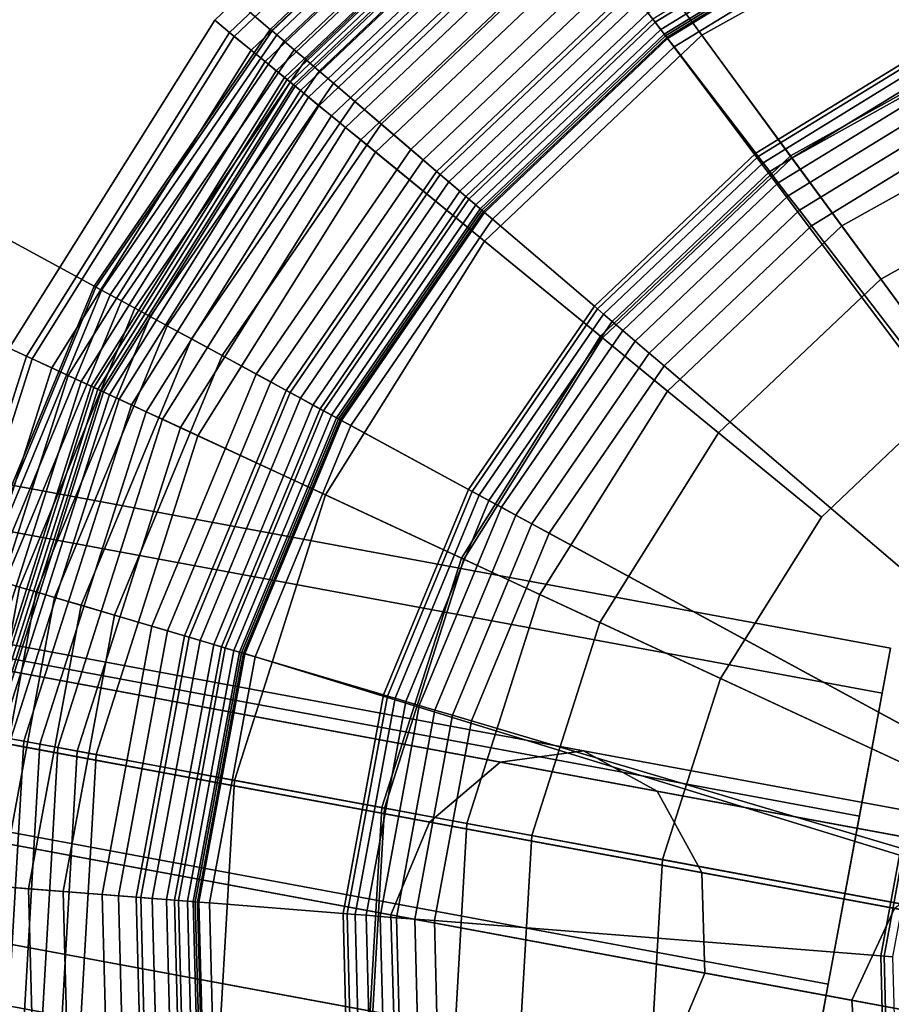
# Model space of a CAD drawing. Extents: x -43.1 to 43.1, y -41.3 to 41.3.
# Tile 514 of 656: x 40.567 to 41.256, y -7.644 to -6.865. Entities that reach past the tile are written whole.
import ezdxf

# ---------------------------------------------------------------- set-up
doc = ezdxf.new("R2010")
doc.units = 0
for name, color, linetype in [('CABLE.1', 18, 'CONTINUOUS'), ('LAMP', 7, 'CONTINUOUS'), ('LAMP_SUPPORT', 18, 'CONTINUOUS'), ('METAL_BASE', 254, 'CONTINUOUS')]:
    doc.layers.add(name, color=color, linetype=linetype)

msp = doc.modelspace()

# ---------------------------------------------------------------- linework, layer by layer
at = {"layer": 'CABLE.1'}
for points in [[(40.3806, -7.3473, 24.001), (40.4348, -7.3362, 23.9422), (41.0129, -7.4433, 24.5657), (40.947, -7.4523, 24.6119)], [(40.4348, -7.3362, 23.9422), (40.4814, -7.366, 23.8834), (41.0712, -7.4753, 24.5195), (41.0129, -7.4433, 24.5657)], [(40.3333, -7.3964, 24.044), (40.3806, -7.3473, 24.001), (40.947, -7.4523, 24.6119), (40.8912, -7.4998, 24.6457)], [(40.4814, -7.366, 23.8834), (40.508, -7.4287, 23.8404), (41.1063, -7.5396, 24.4857), (41.0712, -7.4753, 24.5195)], [(40.3056, -7.4702, 24.0598), (40.3333, -7.3964, 24.044), (40.8912, -7.4998, 24.6457), (40.8604, -7.573, 24.6581)], [(40.508, -7.4287, 23.8404), (40.5074, -7.5076, 23.8246), (41.1088, -7.6191, 24.4733), (41.1063, -7.5396, 24.4857)], [(40.947, -7.4523, 24.6119), (41.0129, -7.4433, 24.5657), (41.399, -7.5149, 25.2723), (41.3224, -7.5219, 25.2989)], [(41.0129, -7.4433, 24.5657), (41.0712, -7.4753, 24.5195), (41.468, -7.5489, 25.2456), (41.399, -7.5149, 25.2723)], [(40.8912, -7.4998, 24.6457), (40.947, -7.4523, 24.6119), (41.3224, -7.5219, 25.2989), (41.2588, -7.5679, 25.3184)], [(40.305, -7.5491, 24.044), (40.3056, -7.4702, 24.0598), (40.8604, -7.573, 24.6581), (40.8629, -7.6525, 24.6457)], [(41.0712, -7.4753, 24.5195), (41.1063, -7.5396, 24.4857), (41.511, -7.6146, 25.2261), (41.468, -7.5489, 25.2456)], [(40.8604, -7.573, 24.6581), (40.8912, -7.4998, 24.6457), (41.2588, -7.5679, 25.3184), (41.2251, -7.6406, 25.3255)], [(40.5074, -7.5076, 23.8246), (40.4797, -7.5814, 23.8404), (41.078, -7.6923, 24.4857), (41.1088, -7.6191, 24.4733)], [(41.1063, -7.5396, 24.4857), (41.1088, -7.6191, 24.4733), (41.5163, -7.6946, 25.219), (41.511, -7.6146, 25.2261)], [(40.3316, -7.6118, 24.001), (40.305, -7.5491, 24.044), (40.8629, -7.6525, 24.6457), (40.898, -7.7168, 24.6119)], [(40.8629, -7.6525, 24.6457), (40.8604, -7.573, 24.6581), (41.2251, -7.6406, 25.3255), (41.2305, -7.7206, 25.3184)], [(41.2251, -7.6406, 25.3255), (41.2588, -7.5679, 25.3184), (41.3936, -7.5929, 26.0559), (41.359, -7.6654, 26.0581)], [(40.4797, -7.5814, 23.8404), (40.4324, -7.6305, 23.8834), (41.0222, -7.7398, 24.5195), (41.078, -7.6923, 24.4857)], [(40.3782, -7.6416, 23.9422), (40.3316, -7.6118, 24.001), (40.898, -7.7168, 24.6119), (40.9563, -7.7487, 24.5657)], [(41.1088, -7.6191, 24.4733), (41.078, -7.6923, 24.4857), (41.4827, -7.7673, 25.2261), (41.5163, -7.6946, 25.219)], [(40.4324, -7.6305, 23.8834), (40.3782, -7.6416, 23.9422), (40.9563, -7.7487, 24.5657), (41.0222, -7.7398, 24.5195)], [(41.2305, -7.7206, 25.3184), (41.2251, -7.6406, 25.3255), (41.359, -7.6654, 26.0581), (41.3653, -7.7456, 26.0559)]]:
    msp.add_3dface(points, dxfattribs=at)
at = {"layer": 'LAMP'}
for points in [[(41.1765, -6.9731, 32.4555), (41.3574, -6.8724, 32.4555), (41.2661, -6.6452, 32.4478), (41.0315, -6.7757, 32.4478)], [(40.7212, -6.8659, 34.4527), (40.9431, -6.6554, 34.4527), (40.9521, -6.6677, 34.5706), (40.733, -6.8756, 34.5706)], [(40.7367, -6.8786, 34.1969), (40.9549, -6.6715, 34.1969), (40.9431, -6.6554, 34.4527), (40.7212, -6.8659, 34.4527)], [(41.0405, -6.788, 34.8124), (41.2717, -6.6593, 34.8124), (41.3132, -6.7625, 34.9196), (41.1064, -6.8776, 34.9196)], [(40.733, -6.8756, 34.5706), (40.9521, -6.6677, 34.5706), (40.9868, -6.7149, 34.6933), (40.7784, -6.9127, 34.6933)], [(40.75, -6.8895, 33.9125), (40.9651, -6.6853, 33.9125), (40.9549, -6.6715, 34.1969), (40.7367, -6.8786, 34.1969)], [(40.761, -6.8985, 33.6123), (40.9735, -6.6968, 33.6123), (40.9651, -6.6853, 33.9125), (40.75, -6.8895, 33.9125)], [(40.7699, -6.9057, 33.3092), (40.9803, -6.706, 33.3092), (40.9735, -6.6968, 33.6123), (40.761, -6.8985, 33.6123)], [(40.7765, -6.9112, 33.0163), (40.9854, -6.713, 33.0163), (40.9803, -6.706, 33.3092), (40.7699, -6.9057, 33.3092)], [(40.781, -6.9149, 32.7463), (40.9888, -6.7176, 32.7463), (40.9854, -6.713, 33.0163), (40.7765, -6.9112, 33.0163)], [(40.7784, -6.9127, 34.6933), (40.9868, -6.7149, 34.6933), (41.0405, -6.788, 34.8124), (40.8485, -6.9701, 34.8124)], [(40.7834, -6.9168, 32.5123), (40.9906, -6.7201, 32.5123), (40.9888, -6.7176, 32.7463), (40.781, -6.9149, 32.7463)], [(40.7849, -6.918, 32.4972), (40.9918, -6.7217, 32.4972), (40.9906, -6.7201, 32.5123), (40.7834, -6.9168, 32.5123)], [(40.789, -6.9214, 32.4834), (40.9949, -6.726, 32.4834), (40.9918, -6.7217, 32.4972), (40.7849, -6.918, 32.4972)], [(40.7953, -6.9266, 32.4712), (40.9998, -6.7326, 32.4712), (40.9949, -6.726, 32.4834), (40.789, -6.9214, 32.4834)], [(40.8036, -6.9334, 32.4612), (41.0061, -6.7412, 32.4612), (40.9998, -6.7326, 32.4712), (40.7953, -6.9266, 32.4712)], [(40.8135, -6.9415, 32.4537), (41.0137, -6.7515, 32.4537), (41.0061, -6.7412, 32.4612), (40.8036, -6.9334, 32.4612)], [(40.8247, -6.9506, 32.4491), (41.0222, -6.7631, 32.4491), (41.0137, -6.7515, 32.4537), (40.8135, -6.9415, 32.4537)], [(40.8368, -6.9605, 32.4478), (41.0315, -6.7757, 32.4478), (41.0222, -6.7631, 32.4491), (40.8247, -6.9506, 32.4491)], [(41.1064, -6.8776, 34.9196), (41.3132, -6.7625, 34.9196), (41.3582, -6.8744, 35.0066), (41.1777, -6.9748, 35.0066)], [(41.0263, -7.1156, 32.4555), (41.1765, -6.9731, 32.4555), (41.0315, -6.7757, 32.4478), (40.8368, -6.9605, 32.4478)], [(40.8485, -6.9701, 34.8124), (41.0405, -6.788, 34.8124), (41.1064, -6.8776, 34.9196), (40.9346, -7.0406, 34.9196)], [(40.5587, -7.125, 34.4527), (40.7212, -6.8659, 34.4527), (40.733, -6.8756, 34.5706), (40.5725, -7.1314, 34.5706)], [(40.5769, -7.1335, 34.1969), (40.7367, -6.8786, 34.1969), (40.7212, -6.8659, 34.4527), (40.5587, -7.125, 34.4527)], [(41.2171, -7.0283, 31.956), (41.383, -6.936, 31.956), (41.3574, -6.8724, 32.4555), (41.1765, -6.9731, 32.4555)], [(40.5725, -7.1314, 34.5706), (40.733, -6.8756, 34.5706), (40.7784, -6.9127, 34.6933), (40.6257, -7.1561, 34.6933)], [(40.5924, -7.1407, 33.9125), (40.75, -6.8895, 33.9125), (40.7367, -6.8786, 34.1969), (40.5769, -7.1335, 34.1969)], [(40.9346, -7.0406, 34.9196), (41.1064, -6.8776, 34.9196), (41.1777, -6.9748, 35.0066), (41.028, -7.117, 35.0066)], [(41.1777, -6.9748, 35.0066), (41.3582, -6.8744, 35.0066), (41.4024, -6.9844, 35.0649), (41.2479, -7.0704, 35.0649)], [(41.383, -6.936, 31.956), (41.2171, -7.0283, 31.956), (41.6655, -7.6388, 31.956), (41.5666, -6.8878, 31.956)], [(40.6053, -7.1467, 33.6123), (40.761, -6.8985, 33.6123), (40.75, -6.8895, 33.9125), (40.5924, -7.1407, 33.9125)], [(40.6157, -7.1515, 33.3092), (40.7699, -6.9057, 33.3092), (40.761, -6.8985, 33.6123), (40.6053, -7.1467, 33.6123)], [(40.6235, -7.1551, 33.0163), (40.7765, -6.9112, 33.0163), (40.7699, -6.9057, 33.3092), (40.6157, -7.1515, 33.3092)], [(40.6288, -7.1576, 32.7463), (40.781, -6.9149, 32.7463), (40.7765, -6.9112, 33.0163), (40.6235, -7.1551, 33.0163)], [(40.6257, -7.1561, 34.6933), (40.7784, -6.9127, 34.6933), (40.8485, -6.9701, 34.8124), (40.7079, -7.1943, 34.8124)], [(40.6315, -7.1588, 32.5123), (40.7834, -6.9168, 32.5123), (40.781, -6.9149, 32.7463), (40.6288, -7.1576, 32.7463)], [(40.6333, -7.1597, 32.4972), (40.7849, -6.918, 32.4972), (40.7834, -6.9168, 32.5123), (40.6315, -7.1588, 32.5123)], [(40.6381, -7.1619, 32.4834), (40.789, -6.9214, 32.4834), (40.7849, -6.918, 32.4972), (40.6333, -7.1597, 32.4972)], [(40.6456, -7.1654, 32.4712), (40.7953, -6.9266, 32.4712), (40.789, -6.9214, 32.4834), (40.6381, -7.1619, 32.4834)], [(40.6553, -7.1699, 32.4612), (40.8036, -6.9334, 32.4612), (40.7953, -6.9266, 32.4712), (40.6456, -7.1654, 32.4712)], [(40.6669, -7.1753, 32.4537), (40.8135, -6.9415, 32.4537), (40.8036, -6.9334, 32.4612), (40.6553, -7.1699, 32.4612)], [(40.68, -7.1813, 32.4491), (40.8247, -6.9506, 32.4491), (40.8135, -6.9415, 32.4537), (40.6669, -7.1753, 32.4537)], [(40.6941, -7.1879, 32.4478), (40.8368, -6.9605, 32.4478), (40.8247, -6.9506, 32.4491), (40.68, -7.1813, 32.4491)], [(40.9163, -7.291, 32.4555), (41.0263, -7.1156, 32.4555), (40.8368, -6.9605, 32.4478), (40.6941, -7.1879, 32.4478)], [(40.7079, -7.1943, 34.8124), (40.8485, -6.9701, 34.8124), (40.9346, -7.0406, 34.9196), (40.8088, -7.2411, 34.9196)], [(41.0793, -7.159, 31.956), (41.2171, -7.0283, 31.956), (41.1765, -6.9731, 32.4555), (41.0263, -7.1156, 32.4555)], [(41.028, -7.117, 35.0066), (41.1777, -6.9748, 35.0066), (41.2479, -7.0704, 35.0649), (41.1197, -7.192, 35.0649)], [(41.2479, -7.0704, 35.0649), (41.4024, -6.9844, 35.0649), (41.4416, -7.0819, 35.0862), (41.3101, -7.1551, 35.0862)], [(41.0793, -7.159, 31.956), (40.9784, -7.3199, 31.956), (41.6655, -7.6388, 31.956), (41.2171, -7.0283, 31.956)], [(40.8088, -7.2411, 34.9196), (40.9346, -7.0406, 34.9196), (41.028, -7.117, 35.0066), (40.9182, -7.2919, 35.0066)], [(41.1197, -7.192, 35.0649), (41.2479, -7.0704, 35.0649), (41.3101, -7.1551, 35.0862), (41.201, -7.2586, 35.0862)], [(40.9784, -7.3199, 31.956), (41.0793, -7.159, 31.956), (41.0263, -7.1156, 32.4555), (40.9163, -7.291, 32.4555)], [(40.9182, -7.2919, 35.0066), (41.028, -7.117, 35.0066), (41.1197, -7.192, 35.0649), (41.0257, -7.3418, 35.0649)], [(40.4657, -7.4164, 34.4527), (40.5587, -7.125, 34.4527), (40.5725, -7.1314, 34.5706), (40.4807, -7.4192, 34.5706)], [(40.4854, -7.4201, 34.1969), (40.5769, -7.1335, 34.1969), (40.5587, -7.125, 34.4527), (40.4657, -7.4164, 34.4527)], [(40.4807, -7.4192, 34.5706), (40.5725, -7.1314, 34.5706), (40.6257, -7.1561, 34.6933), (40.5383, -7.4299, 34.6933)], [(40.5022, -7.4232, 33.9125), (40.5924, -7.1407, 33.9125), (40.5769, -7.1335, 34.1969), (40.4854, -7.4201, 34.1969)], [(40.5162, -7.4258, 33.6123), (40.6053, -7.1467, 33.6123), (40.5924, -7.1407, 33.9125), (40.5022, -7.4232, 33.9125)], [(40.5275, -7.4279, 33.3092), (40.6157, -7.1515, 33.3092), (40.6053, -7.1467, 33.6123), (40.5162, -7.4258, 33.6123)], [(40.5359, -7.4294, 33.0163), (40.6235, -7.1551, 33.0163), (40.6157, -7.1515, 33.3092), (40.5275, -7.4279, 33.3092)], [(40.5417, -7.4305, 32.7463), (40.6288, -7.1576, 32.7463), (40.6235, -7.1551, 33.0163), (40.5359, -7.4294, 33.0163)], [(40.5383, -7.4299, 34.6933), (40.6257, -7.1561, 34.6933), (40.7079, -7.1943, 34.8124), (40.6274, -7.4464, 34.8124)], [(40.5447, -7.431, 32.5123), (40.6315, -7.1588, 32.5123), (40.6288, -7.1576, 32.7463), (40.5417, -7.4305, 32.7463)], [(40.5466, -7.4314, 32.4972), (40.6333, -7.1597, 32.4972), (40.6315, -7.1588, 32.5123), (40.5447, -7.431, 32.5123)], [(40.5518, -7.4324, 32.4834), (40.6381, -7.1619, 32.4834), (40.6333, -7.1597, 32.4972), (40.5466, -7.4314, 32.4972)], [(41.201, -7.2586, 35.0862), (41.3101, -7.1551, 35.0862), (41.6655, -7.6388, 35.0862), (41.1211, -7.3861, 35.0862)], [(40.5599, -7.4339, 32.4712), (40.6456, -7.1654, 32.4712), (40.6381, -7.1619, 32.4834), (40.5518, -7.4324, 32.4834)], [(40.5704, -7.4358, 32.4612), (40.6553, -7.1699, 32.4612), (40.6456, -7.1654, 32.4712), (40.5599, -7.4339, 32.4712)], [(40.583, -7.4381, 32.4537), (40.6669, -7.1753, 32.4537), (40.6553, -7.1699, 32.4612), (40.5704, -7.4358, 32.4612)], [(40.5972, -7.4408, 32.4491), (40.68, -7.1813, 32.4491), (40.6669, -7.1753, 32.4537), (40.583, -7.4381, 32.4537)], [(40.6125, -7.4436, 32.4478), (40.6941, -7.1879, 32.4478), (40.68, -7.1813, 32.4491), (40.5972, -7.4408, 32.4491)], [(40.8533, -7.4882, 32.4555), (40.9163, -7.291, 32.4555), (40.6941, -7.1879, 32.4478), (40.6125, -7.4436, 32.4478)], [(40.6274, -7.4464, 34.8124), (40.7079, -7.1943, 34.8124), (40.8088, -7.2411, 34.9196), (40.7369, -7.4667, 34.9196)], [(41.0257, -7.3418, 35.0649), (41.1197, -7.192, 35.0649), (41.201, -7.2586, 35.0862), (41.1211, -7.3861, 35.0862)], [(40.7369, -7.4667, 34.9196), (40.8088, -7.2411, 34.9196), (40.9182, -7.2919, 35.0066), (40.8554, -7.4886, 35.0066)], [(40.9207, -7.5007, 31.956), (40.9784, -7.3199, 31.956), (40.9163, -7.291, 32.4555), (40.8533, -7.4882, 32.4555)], [(40.8554, -7.4886, 35.0066), (40.9182, -7.2919, 35.0066), (41.0257, -7.3418, 35.0649), (40.972, -7.5102, 35.0649)], [(40.9207, -7.5007, 31.956), (41.6655, -7.6388, 31.956), (40.9784, -7.3199, 31.956)], [(40.972, -7.5102, 35.0649), (41.0257, -7.3418, 35.0649), (41.1211, -7.3861, 35.0862), (41.0753, -7.5294, 35.0862)], [(41.0753, -7.5294, 35.0862), (41.1211, -7.3861, 35.0862), (41.6655, -7.6388, 35.0862)], [(40.5218, -7.7167, 34.6933), (40.5383, -7.4299, 34.6933), (40.6274, -7.4464, 34.8124), (40.6122, -7.7106, 34.8124)], [(40.5543, -7.7145, 32.4612), (40.5704, -7.4358, 32.4612), (40.5599, -7.4339, 32.4712), (40.5437, -7.7153, 32.4712)], [(40.5671, -7.7137, 32.4537), (40.583, -7.4381, 32.4537), (40.5704, -7.4358, 32.4612), (40.5543, -7.7145, 32.4612)], [(40.5815, -7.7127, 32.4491), (40.5972, -7.4408, 32.4491), (40.583, -7.4381, 32.4537), (40.5671, -7.7137, 32.4537)], [(40.5971, -7.7116, 32.4478), (40.6125, -7.4436, 32.4478), (40.5972, -7.4408, 32.4491), (40.5815, -7.7127, 32.4491)], [(40.8414, -7.695, 32.4555), (40.8533, -7.4882, 32.4555), (40.6125, -7.4436, 32.4478), (40.5971, -7.7116, 32.4478)], [(40.6122, -7.7106, 34.8124), (40.6274, -7.4464, 34.8124), (40.7369, -7.4667, 34.9196), (40.7232, -7.703, 34.9196)], [(40.7232, -7.703, 34.9196), (40.7369, -7.4667, 34.9196), (40.8554, -7.4886, 35.0066), (40.8435, -7.6948, 35.0066)], [(40.9098, -7.6903, 31.956), (40.9207, -7.5007, 31.956), (40.8533, -7.4882, 32.4555), (40.8414, -7.695, 32.4555)], [(40.8435, -7.6948, 35.0066), (40.8554, -7.4886, 35.0066), (40.972, -7.5102, 35.0649), (40.9618, -7.6867, 35.0649)], [(40.9098, -7.6903, 31.956), (40.9463, -7.8766, 31.956), (41.6655, -7.6388, 31.956), (40.9207, -7.5007, 31.956)], [(40.9618, -7.6867, 35.0649), (40.972, -7.5102, 35.0649), (41.0753, -7.5294, 35.0862), (41.0667, -7.6796, 35.0862)], [(41.0667, -7.6796, 35.0862), (41.0753, -7.5294, 35.0862), (41.6655, -7.6388, 35.0862), (41.0956, -7.8272, 35.0862)], [(41.0281, -8.048, 31.956), (41.1499, -8.1936, 31.956), (41.6655, -7.6388, 31.956), (40.9463, -7.8766, 31.956)], [(41.1604, -7.963, 35.0862), (41.0956, -7.8272, 35.0862), (41.6655, -7.6388, 35.0862), (41.2569, -8.0784, 35.0862)], [(41.304, -8.3044, 31.956), (41.4809, -8.3734, 31.956), (41.6655, -7.6388, 31.956), (41.1499, -8.1936, 31.956)]]:
    msp.add_3dface(points, dxfattribs=at)
at = {"layer": 'LAMP_SUPPORT'}
for points in [[(40.9438, -6.7036, 28.8247), (40.7652, -6.8731, 28.8247), (40.7666, -6.8742, 28.8097), (40.9449, -6.705, 28.8097)], [(40.9438, -6.7036, 32.2886), (40.7652, -6.8731, 32.2886), (40.7652, -6.8731, 28.8247), (40.9438, -6.7036, 28.8247)], [(40.9449, -6.705, 32.3037), (40.7666, -6.8742, 32.3037), (40.7652, -6.8731, 32.2886), (40.9438, -6.7036, 32.2886)], [(40.9449, -6.705, 28.8097), (40.7666, -6.8742, 28.8097), (40.7703, -6.8774, 28.7959), (40.9479, -6.7089, 28.7959)], [(40.9479, -6.7089, 32.3175), (40.7703, -6.8774, 32.3175), (40.7666, -6.8742, 32.3037), (40.9449, -6.705, 32.3037)], [(40.9479, -6.7089, 28.7959), (40.7703, -6.8774, 28.7959), (40.7762, -6.8825, 28.7837), (40.9526, -6.7151, 28.7837)], [(40.9526, -6.7151, 32.3297), (40.7762, -6.8825, 32.3297), (40.7703, -6.8774, 32.3175), (40.9479, -6.7089, 32.3175)], [(41.6552, -7.6147, 31.3898), (41.6462, -7.619, 31.3898), (41.2491, -6.7749, 31.3898), (41.4375, -6.7082, 31.3898)], [(40.9526, -6.7151, 28.7837), (40.7762, -6.8825, 28.7837), (40.784, -6.8891, 28.7735), (40.9588, -6.7231, 28.7735)], [(40.9588, -6.7231, 32.3398), (40.784, -6.8891, 32.3398), (40.7762, -6.8825, 32.3297), (40.9526, -6.7151, 32.3297)], [(40.9588, -6.7231, 28.7735), (40.784, -6.8891, 28.7735), (40.7932, -6.897, 28.7657), (40.9662, -6.7328, 28.7657)], [(40.9662, -6.7328, 32.3476), (40.7932, -6.897, 32.3476), (40.784, -6.8891, 32.3398), (40.9588, -6.7231, 32.3398)], [(41.4397, -6.7174, 28.6937), (41.2532, -6.7835, 28.6937), (41.2988, -6.8791, 27.6716), (41.4645, -6.8205, 27.6716)], [(40.9662, -6.7328, 28.7657), (40.7932, -6.897, 28.7657), (40.8037, -6.906, 28.7608), (40.9746, -6.7438, 28.7608)], [(40.9746, -6.7438, 32.3525), (40.8037, -6.906, 32.3525), (40.7932, -6.897, 32.3476), (40.9662, -6.7328, 32.3476)], [(40.9746, -6.7438, 28.7608), (40.8037, -6.906, 28.7608), (40.8152, -6.9157, 28.7591), (40.9838, -6.7557, 28.7591)], [(40.9838, -6.7557, 32.3543), (40.8152, -6.9157, 32.3543), (40.8037, -6.906, 32.3525), (40.9746, -6.7438, 32.3525)], [(40.9838, -6.7557, 28.7591), (40.8152, -6.9157, 28.7591), (40.8319, -6.93, 28.7574), (40.9972, -6.7731, 28.7574)], [(41.0406, -6.8297, 32.3543), (40.8861, -6.9763, 32.3543), (40.8152, -6.9157, 32.3543), (40.9838, -6.7557, 32.3543)], [(41.2426, -6.7613, 32.3315), (41.0695, -6.8674, 32.3315), (41.0638, -6.8599, 32.3409), (41.2386, -6.7528, 32.3409)], [(41.2413, -6.7585, 28.7229), (41.0676, -6.8649, 28.7229), (41.0794, -6.8803, 28.709), (41.2496, -6.7759, 28.709)], [(41.2457, -6.7678, 32.3202), (41.0739, -6.8731, 32.3202), (41.0695, -6.8674, 32.3315), (41.2426, -6.7613, 32.3315)], [(41.2477, -6.772, 32.3074), (41.0767, -6.8768, 32.3074), (41.0739, -6.8731, 32.3202), (41.2457, -6.7678, 32.3202)], [(40.9972, -6.7731, 28.7574), (40.8319, -6.93, 28.7574), (40.8528, -6.9479, 28.7526), (41.0139, -6.795, 28.7526)], [(41.2484, -6.7734, 32.2934), (41.0777, -6.8781, 32.2934), (41.0767, -6.8768, 32.3074), (41.2477, -6.772, 32.3074)], [(41.2491, -6.7749, 31.3898), (41.0787, -6.8794, 31.3898), (41.0777, -6.8781, 32.2934), (41.2484, -6.7734, 32.2934)], [(41.6462, -7.619, 31.3898), (41.6397, -7.6265, 31.3898), (41.0787, -6.8794, 31.3898), (41.2491, -6.7749, 31.3898)], [(41.2496, -6.7759, 28.709), (41.0794, -6.8803, 28.709), (41.0845, -6.8869, 28.6937), (41.2532, -6.7835, 28.6937)], [(41.2532, -6.7835, 28.6937), (41.0845, -6.8869, 28.6937), (41.149, -6.971, 27.6716), (41.2988, -6.8791, 27.6716)], [(41.0139, -6.795, 28.7526), (40.8528, -6.9479, 28.7526), (40.8763, -6.9679, 28.745), (41.0327, -6.8194, 28.745)], [(41.0327, -6.8194, 28.745), (40.8763, -6.9679, 28.745), (40.8995, -6.9878, 28.735), (41.0513, -6.8437, 28.735)], [(41.0491, -6.8408, 32.3527), (40.8967, -6.9853, 32.3527), (40.8861, -6.9763, 32.3543), (41.0406, -6.8297, 32.3543)], [(41.0569, -6.8509, 32.3481), (40.9064, -6.9937, 32.3481), (40.8967, -6.9853, 32.3527), (41.0491, -6.8408, 32.3527)], [(41.0513, -6.8437, 28.735), (40.8995, -6.9878, 28.735), (40.9198, -7.0051, 28.7229), (41.0676, -6.8649, 28.7229)], [(41.0638, -6.8599, 32.3409), (40.915, -7.001, 32.3409), (40.9064, -6.9937, 32.3481), (41.0569, -6.8509, 32.3481)], [(41.0695, -6.8674, 32.3315), (40.9222, -7.0072, 32.3315), (40.915, -7.001, 32.3409), (41.0638, -6.8599, 32.3409)], [(41.0676, -6.8649, 28.7229), (40.9198, -7.0051, 28.7229), (40.9345, -7.0177, 28.709), (41.0794, -6.8803, 28.709)], [(41.0739, -6.8731, 32.3202), (40.9277, -7.0118, 32.3202), (40.9222, -7.0072, 32.3315), (41.0695, -6.8674, 32.3315)], [(40.7652, -6.8731, 28.8247), (40.6258, -7.076, 28.8247), (40.6273, -7.0768, 28.8097), (40.7666, -6.8742, 28.8097)], [(40.7652, -6.8731, 32.2886), (40.6258, -7.076, 32.2886), (40.6258, -7.076, 28.8247), (40.7652, -6.8731, 28.8247)], [(40.7666, -6.8742, 32.3037), (40.6273, -7.0768, 32.3037), (40.6258, -7.076, 32.2886), (40.7652, -6.8731, 32.2886)], [(40.7666, -6.8742, 28.8097), (40.6273, -7.0768, 28.8097), (40.6317, -7.0792, 28.7959), (40.7703, -6.8774, 28.7959)], [(40.7703, -6.8774, 32.3175), (40.6317, -7.0792, 32.3175), (40.6273, -7.0768, 32.3037), (40.7666, -6.8742, 32.3037)], [(40.7703, -6.8774, 28.7959), (40.6317, -7.0792, 28.7959), (40.6385, -7.0829, 28.7837), (40.7762, -6.8825, 28.7837)], [(40.7762, -6.8825, 32.3297), (40.6385, -7.0829, 32.3297), (40.6317, -7.0792, 32.3175), (40.7703, -6.8774, 32.3175)], [(41.6397, -7.6265, 31.3898), (40.8205, -7.1817, 31.3898), (40.9337, -7.017, 31.3898), (41.0787, -6.8794, 31.3898)], [(41.0767, -6.8768, 32.3074), (40.9312, -7.0148, 32.3074), (40.9277, -7.0118, 32.3202), (41.0739, -6.8731, 32.3202)], [(41.0777, -6.8781, 32.2934), (40.9324, -7.0159, 32.2934), (40.9312, -7.0148, 32.3074), (41.0767, -6.8768, 32.3074)], [(41.0787, -6.8794, 31.3898), (40.9337, -7.017, 31.3898), (40.9324, -7.0159, 32.2934), (41.0777, -6.8781, 32.2934)], [(41.0794, -6.8803, 28.709), (40.9345, -7.0177, 28.709), (40.9409, -7.0231, 28.6937), (41.0845, -6.8869, 28.6937)], [(41.2988, -6.8791, 27.6716), (41.149, -6.971, 27.6716), (41.151, -6.9735, 27.6563), (41.3002, -6.8821, 27.6563)], [(40.7762, -6.8825, 28.7837), (40.6385, -7.0829, 28.7837), (40.6474, -7.0877, 28.7735), (40.784, -6.8891, 28.7735)], [(40.784, -6.8891, 32.3398), (40.6474, -7.0877, 32.3398), (40.6385, -7.0829, 32.3297), (40.7762, -6.8825, 32.3297)], [(41.0845, -6.8869, 28.6937), (40.9409, -7.0231, 28.6937), (41.0215, -7.0919, 27.6716), (41.149, -6.971, 27.6716)], [(41.3002, -6.8821, 27.6563), (41.151, -6.9735, 27.6563), (41.1548, -6.9785, 27.6424), (41.3029, -6.8877, 27.6424)], [(41.3029, -6.8877, 27.6424), (41.1548, -6.9785, 27.6424), (41.1602, -6.9855, 27.6303), (41.3067, -6.8957, 27.6303)], [(40.784, -6.8891, 28.7735), (40.6474, -7.0877, 28.7735), (40.6581, -7.0935, 28.7657), (40.7932, -6.897, 28.7657)], [(40.7932, -6.897, 32.3476), (40.6581, -7.0935, 32.3476), (40.6474, -7.0877, 32.3398), (40.784, -6.8891, 32.3398)], [(41.3067, -6.8957, 27.6303), (41.1602, -6.9855, 27.6303), (41.1669, -6.9944, 27.6203), (41.3115, -6.9057, 27.6203)], [(40.7932, -6.897, 28.7657), (40.6581, -7.0935, 28.7657), (40.6703, -7.1001, 28.7608), (40.8037, -6.906, 28.7608)], [(40.8037, -6.906, 32.3525), (40.6703, -7.1001, 32.3525), (40.6581, -7.0935, 32.3476), (40.7932, -6.897, 32.3476)], [(40.8037, -6.906, 28.7608), (40.6703, -7.1001, 28.7608), (40.6835, -7.1073, 28.7591), (40.8152, -6.9157, 28.7591)], [(40.8152, -6.9157, 32.3543), (40.6835, -7.1073, 32.3543), (40.6703, -7.1001, 32.3525), (40.8037, -6.906, 32.3525)], [(41.3115, -6.9057, 27.6203), (41.1669, -6.9944, 27.6203), (41.1748, -7.0046, 27.6127), (41.3171, -6.9174, 27.6127)], [(40.8152, -6.9157, 28.7591), (40.6835, -7.1073, 28.7591), (40.7028, -7.1178, 28.7574), (40.8319, -6.93, 28.7574)], [(40.8861, -6.9763, 32.3543), (40.7655, -7.1518, 32.3543), (40.6835, -7.1073, 32.3543), (40.8152, -6.9157, 32.3543)], [(41.3171, -6.9174, 27.6127), (41.1748, -7.0046, 27.6127), (41.1836, -7.0161, 27.6079), (41.3233, -6.9305, 27.6079)], [(40.8319, -6.93, 28.7574), (40.7028, -7.1178, 28.7574), (40.727, -7.1309, 28.7526), (40.8528, -6.9479, 28.7526)], [(41.3233, -6.9305, 27.6079), (41.1836, -7.0161, 27.6079), (41.1931, -7.0284, 27.6063), (41.33, -6.9445, 27.6063)], [(40.8528, -6.9479, 28.7526), (40.727, -7.1309, 28.7526), (40.7541, -7.1456, 28.745), (40.8763, -6.9679, 28.745)], [(41.33, -6.9445, 27.6063), (41.1931, -7.0284, 27.6063), (41.4087, -7.3094, 27.6063), (41.4825, -7.2642, 27.6063)], [(40.8763, -6.9679, 28.745), (40.7541, -7.1456, 28.745), (40.781, -7.1602, 28.735), (40.8995, -6.9878, 28.735)], [(41.149, -6.971, 27.6716), (41.0215, -7.0919, 27.6716), (41.024, -7.0941, 27.6563), (41.151, -6.9735, 27.6563)], [(41.151, -6.9735, 27.6563), (41.024, -7.0941, 27.6563), (41.0287, -7.0981, 27.6424), (41.1548, -6.9785, 27.6424)], [(40.8967, -6.9853, 32.3527), (40.7777, -7.1585, 32.3527), (40.7655, -7.1518, 32.3543), (40.8861, -6.9763, 32.3543)], [(41.1548, -6.9785, 27.6424), (41.0287, -7.0981, 27.6424), (41.0355, -7.1039, 27.6303), (41.1602, -6.9855, 27.6303)], [(40.9064, -6.9937, 32.3481), (40.789, -7.1646, 32.3481), (40.7777, -7.1585, 32.3527), (40.8967, -6.9853, 32.3527)], [(40.8995, -6.9878, 28.735), (40.781, -7.1602, 28.735), (40.8045, -7.173, 28.7229), (40.9198, -7.0051, 28.7229)], [(41.1602, -6.9855, 27.6303), (41.0355, -7.1039, 27.6303), (41.0439, -7.1111, 27.6203), (41.1669, -6.9944, 27.6203)], [(40.915, -7.001, 32.3409), (40.7989, -7.17, 32.3409), (40.789, -7.1646, 32.3481), (40.9064, -6.9937, 32.3481)], [(41.1669, -6.9944, 27.6203), (41.0439, -7.1111, 27.6203), (41.0538, -7.1195, 27.6127), (41.1748, -7.0046, 27.6127)], [(40.9222, -7.0072, 32.3315), (40.8072, -7.1745, 32.3315), (40.7989, -7.17, 32.3409), (40.915, -7.001, 32.3409)], [(40.9198, -7.0051, 28.7229), (40.8045, -7.173, 28.7229), (40.8215, -7.1822, 28.709), (40.9345, -7.0177, 28.709)], [(41.1748, -7.0046, 27.6127), (41.0538, -7.1195, 27.6127), (41.0647, -7.1289, 27.6079), (41.1836, -7.0161, 27.6079)], [(40.9277, -7.0118, 32.3202), (40.8136, -7.1779, 32.3202), (40.8072, -7.1745, 32.3315), (40.9222, -7.0072, 32.3315)], [(40.9312, -7.0148, 32.3074), (40.8176, -7.1801, 32.3074), (40.8136, -7.1779, 32.3202), (40.9277, -7.0118, 32.3202)], [(40.9324, -7.0159, 32.2934), (40.819, -7.1809, 32.2934), (40.8176, -7.1801, 32.3074), (40.9312, -7.0148, 32.3074)], [(40.9337, -7.017, 31.3898), (40.8205, -7.1817, 31.3898), (40.819, -7.1809, 32.2934), (40.9324, -7.0159, 32.2934)], [(40.9345, -7.0177, 28.709), (40.8215, -7.1822, 28.709), (40.8288, -7.1862, 28.6937), (40.9409, -7.0231, 28.6937)], [(41.1836, -7.0161, 27.6079), (41.0647, -7.1289, 27.6079), (41.0766, -7.139, 27.6063), (41.1931, -7.0284, 27.6063)], [(40.9409, -7.0231, 28.6937), (40.8288, -7.1862, 28.6937), (40.9219, -7.2368, 27.6716), (41.0215, -7.0919, 27.6716)], [(41.1931, -7.0284, 27.6063), (41.0766, -7.139, 27.6063), (41.3459, -7.369, 27.6063), (41.4087, -7.3094, 27.6063)], [(40.6258, -7.076, 28.8247), (40.5316, -7.3034, 28.8247), (40.5332, -7.3039, 28.8097), (40.6273, -7.0768, 28.8097)], [(40.6258, -7.076, 32.2886), (40.5316, -7.3034, 32.2886), (40.5316, -7.3034, 28.8247), (40.6258, -7.076, 28.8247)], [(40.6273, -7.0768, 32.3037), (40.5332, -7.3039, 32.3037), (40.5316, -7.3034, 32.2886), (40.6258, -7.076, 32.2886)], [(40.6273, -7.0768, 28.8097), (40.5332, -7.3039, 28.8097), (40.538, -7.3053, 28.7959), (40.6317, -7.0792, 28.7959)], [(40.6317, -7.0792, 32.3175), (40.538, -7.3053, 32.3175), (40.5332, -7.3039, 32.3037), (40.6273, -7.0768, 32.3037)], [(40.6317, -7.0792, 28.7959), (40.538, -7.3053, 28.7959), (40.5454, -7.3075, 28.7837), (40.6385, -7.0829, 28.7837)], [(40.6385, -7.0829, 32.3297), (40.5454, -7.3075, 32.3297), (40.538, -7.3053, 32.3175), (40.6317, -7.0792, 32.3175)], [(40.6385, -7.0829, 28.7837), (40.5454, -7.3075, 28.7837), (40.5552, -7.3104, 28.7735), (40.6474, -7.0877, 28.7735)], [(40.6474, -7.0877, 32.3398), (40.5552, -7.3104, 32.3398), (40.5454, -7.3075, 32.3297), (40.6385, -7.0829, 32.3297)], [(40.6474, -7.0877, 28.7735), (40.5552, -7.3104, 28.7735), (40.5669, -7.3139, 28.7657), (40.6581, -7.0935, 28.7657)], [(40.6581, -7.0935, 32.3476), (40.5669, -7.3139, 32.3476), (40.5552, -7.3104, 32.3398), (40.6474, -7.0877, 32.3398)], [(40.6581, -7.0935, 28.7657), (40.5669, -7.3139, 28.7657), (40.5801, -7.3178, 28.7608), (40.6703, -7.1001, 28.7608)], [(40.6703, -7.1001, 32.3525), (40.5801, -7.3178, 32.3525), (40.5669, -7.3139, 32.3476), (40.6581, -7.0935, 32.3476)], [(41.0215, -7.0919, 27.6716), (40.9219, -7.2368, 27.6716), (40.9248, -7.2383, 27.6563), (41.024, -7.0941, 27.6563)], [(41.024, -7.0941, 27.6563), (40.9248, -7.2383, 27.6563), (40.9303, -7.2413, 27.6424), (41.0287, -7.0981, 27.6424)], [(41.0287, -7.0981, 27.6424), (40.9303, -7.2413, 27.6424), (40.9381, -7.2455, 27.6303), (41.0355, -7.1039, 27.6303)], [(40.6703, -7.1001, 28.7608), (40.5801, -7.3178, 28.7608), (40.5945, -7.3221, 28.7591), (40.6835, -7.1073, 28.7591)], [(40.6835, -7.1073, 32.3543), (40.5945, -7.3221, 32.3543), (40.5801, -7.3178, 32.3525), (40.6703, -7.1001, 32.3525)], [(41.0355, -7.1039, 27.6303), (40.9381, -7.2455, 27.6303), (40.9479, -7.2508, 27.6203), (41.0439, -7.1111, 27.6203)], [(40.6835, -7.1073, 28.7591), (40.5945, -7.3221, 28.7591), (40.6156, -7.3283, 28.7574), (40.7028, -7.1178, 28.7574)], [(40.7655, -7.1518, 32.3543), (40.684, -7.3486, 32.3543), (40.5945, -7.3221, 32.3543), (40.6835, -7.1073, 32.3543)], [(41.0439, -7.1111, 27.6203), (40.9479, -7.2508, 27.6203), (40.9593, -7.257, 27.6127), (41.0538, -7.1195, 27.6127)], [(40.7028, -7.1178, 28.7574), (40.6156, -7.3283, 28.7574), (40.642, -7.3361, 28.7526), (40.727, -7.1309, 28.7526)], [(41.0538, -7.1195, 27.6127), (40.9593, -7.257, 27.6127), (40.972, -7.2639, 27.6079), (41.0647, -7.1289, 27.6079)], [(41.0647, -7.1289, 27.6079), (40.972, -7.2639, 27.6079), (40.9856, -7.2713, 27.6063), (41.0766, -7.139, 27.6063)], [(40.727, -7.1309, 28.7526), (40.642, -7.3361, 28.7526), (40.6716, -7.3449, 28.745), (40.7541, -7.1456, 28.745)], [(41.0766, -7.139, 27.6063), (40.9856, -7.2713, 27.6063), (41.2968, -7.4403, 27.6063), (41.3459, -7.369, 27.6063)], [(40.7541, -7.1456, 28.745), (40.6716, -7.3449, 28.745), (40.7009, -7.3536, 28.735), (40.781, -7.1602, 28.735)], [(40.7777, -7.1585, 32.3527), (40.6973, -7.3525, 32.3527), (40.684, -7.3486, 32.3543), (40.7655, -7.1518, 32.3543)], [(40.789, -7.1646, 32.3481), (40.7096, -7.3562, 32.3481), (40.6973, -7.3525, 32.3527), (40.7777, -7.1585, 32.3527)], [(40.781, -7.1602, 28.735), (40.7009, -7.3536, 28.735), (40.7265, -7.3612, 28.7229), (40.8045, -7.173, 28.7229)], [(40.7989, -7.17, 32.3409), (40.7205, -7.3594, 32.3409), (40.7096, -7.3562, 32.3481), (40.789, -7.1646, 32.3481)], [(40.8072, -7.1745, 32.3315), (40.7295, -7.3621, 32.3315), (40.7205, -7.3594, 32.3409), (40.7989, -7.17, 32.3409)], [(40.8045, -7.173, 28.7229), (40.7265, -7.3612, 28.7229), (40.7451, -7.3667, 28.709), (40.8215, -7.1822, 28.709)], [(40.8136, -7.1779, 32.3202), (40.7364, -7.3641, 32.3202), (40.7295, -7.3621, 32.3315), (40.8072, -7.1745, 32.3315)], [(40.8176, -7.1801, 32.3074), (40.7408, -7.3654, 32.3074), (40.7364, -7.3641, 32.3202), (40.8136, -7.1779, 32.3202)], [(40.819, -7.1809, 32.2934), (40.7424, -7.3659, 32.2934), (40.7408, -7.3654, 32.3074), (40.8176, -7.1801, 32.3074)], [(40.8205, -7.1817, 31.3898), (40.744, -7.3663, 31.3898), (40.7424, -7.3659, 32.2934), (40.819, -7.1809, 32.2934)], [(41.6397, -7.6265, 31.3898), (41.6371, -7.641, 31.3898), (40.744, -7.3663, 31.3898), (40.8205, -7.1817, 31.3898)], [(40.8215, -7.1822, 28.709), (40.7451, -7.3667, 28.709), (40.7531, -7.369, 28.6937), (40.8288, -7.1862, 28.6937)], [(40.8288, -7.1862, 28.6937), (40.7531, -7.369, 28.6937), (40.8547, -7.3991, 27.6716), (40.9219, -7.2368, 27.6716)], [(40.9219, -7.2368, 27.6716), (40.8547, -7.3991, 27.6716), (40.8578, -7.4001, 27.6563), (40.9248, -7.2383, 27.6563)], [(40.9248, -7.2383, 27.6563), (40.8578, -7.4001, 27.6563), (40.8638, -7.4018, 27.6424), (40.9303, -7.2413, 27.6424)], [(40.9303, -7.2413, 27.6424), (40.8638, -7.4018, 27.6424), (40.8723, -7.4044, 27.6303), (40.9381, -7.2455, 27.6303)], [(40.9381, -7.2455, 27.6303), (40.8723, -7.4044, 27.6303), (40.883, -7.4075, 27.6203), (40.9479, -7.2508, 27.6203)], [(40.9479, -7.2508, 27.6203), (40.883, -7.4075, 27.6203), (40.8954, -7.4112, 27.6127), (40.9593, -7.257, 27.6127)], [(40.9593, -7.257, 27.6127), (40.8954, -7.4112, 27.6127), (40.9092, -7.4153, 27.6079), (40.972, -7.2639, 27.6079)], [(40.972, -7.2639, 27.6079), (40.9092, -7.4153, 27.6079), (40.9242, -7.4197, 27.6063), (40.9856, -7.2713, 27.6063)], [(40.9856, -7.2713, 27.6063), (40.9242, -7.4197, 27.6063), (41.2637, -7.5203, 27.6063), (41.2968, -7.4403, 27.6063)], [(40.5669, -7.3139, 28.7657), (40.5234, -7.5484, 28.7657), (40.5372, -7.5495, 28.7608), (40.5801, -7.3178, 28.7608)], [(40.5801, -7.3178, 32.3525), (40.5372, -7.5495, 32.3525), (40.5234, -7.5484, 32.3476), (40.5669, -7.3139, 32.3476)], [(40.5801, -7.3178, 28.7608), (40.5372, -7.5495, 28.7608), (40.5522, -7.5507, 28.7591), (40.5945, -7.3221, 28.7591)], [(40.5945, -7.3221, 32.3543), (40.5522, -7.5507, 32.3543), (40.5372, -7.5495, 32.3525), (40.5801, -7.3178, 32.3525)], [(40.5945, -7.3221, 28.7591), (40.5522, -7.5507, 28.7591), (40.5741, -7.5524, 28.7574), (40.6156, -7.3283, 28.7574)], [(40.684, -7.3486, 32.3543), (40.6452, -7.558, 32.3543), (40.5522, -7.5507, 32.3543), (40.5945, -7.3221, 32.3543)], [(40.6156, -7.3283, 28.7574), (40.5741, -7.5524, 28.7574), (40.6015, -7.5545, 28.7526), (40.642, -7.3361, 28.7526)], [(40.642, -7.3361, 28.7526), (40.6015, -7.5545, 28.7526), (40.6323, -7.557, 28.745), (40.6716, -7.3449, 28.745)], [(40.6716, -7.3449, 28.745), (40.6323, -7.557, 28.745), (40.6627, -7.5594, 28.735), (40.7009, -7.3536, 28.735)], [(40.6973, -7.3525, 32.3527), (40.6591, -7.5591, 32.3527), (40.6452, -7.558, 32.3543), (40.684, -7.3486, 32.3543)], [(40.7096, -7.3562, 32.3481), (40.6718, -7.5601, 32.3481), (40.6591, -7.5591, 32.3527), (40.6973, -7.3525, 32.3527)], [(40.7009, -7.3536, 28.735), (40.6627, -7.5594, 28.735), (40.6894, -7.5615, 28.7229), (40.7265, -7.3612, 28.7229)], [(40.7205, -7.3594, 32.3409), (40.6831, -7.561, 32.3409), (40.6718, -7.5601, 32.3481), (40.7096, -7.3562, 32.3481)], [(40.7295, -7.3621, 32.3315), (40.6925, -7.5617, 32.3315), (40.6831, -7.561, 32.3409), (40.7205, -7.3594, 32.3409)], [(40.7265, -7.3612, 28.7229), (40.6894, -7.5615, 28.7229), (40.7087, -7.563, 28.709), (40.7451, -7.3667, 28.709)], [(40.7364, -7.3641, 32.3202), (40.6997, -7.5623, 32.3202), (40.6925, -7.5617, 32.3315), (40.7295, -7.3621, 32.3315)], [(40.7408, -7.3654, 32.3074), (40.7043, -7.5626, 32.3074), (40.6997, -7.5623, 32.3202), (40.7364, -7.3641, 32.3202)], [(40.7424, -7.3659, 32.2934), (40.7059, -7.5628, 32.2934), (40.7043, -7.5626, 32.3074), (40.7408, -7.3654, 32.3074)], [(40.744, -7.3663, 31.3898), (40.7076, -7.5629, 31.3898), (40.7059, -7.5628, 32.2934), (40.7424, -7.3659, 32.2934)], [(41.6371, -7.641, 31.3898), (40.7128, -7.7627, 31.3898), (40.7076, -7.5629, 31.3898), (40.744, -7.3663, 31.3898)], [(40.7451, -7.3667, 28.709), (40.7087, -7.563, 28.709), (40.717, -7.5636, 28.6937), (40.7531, -7.369, 28.6937)], [(40.7531, -7.369, 28.6937), (40.717, -7.5636, 28.6937), (40.8227, -7.5719, 27.6716), (40.8547, -7.3991, 27.6716)], [(40.8547, -7.3991, 27.6716), (40.8227, -7.5719, 27.6716), (40.8259, -7.5722, 27.6563), (40.8578, -7.4001, 27.6563)], [(40.8578, -7.4001, 27.6563), (40.8259, -7.5722, 27.6563), (40.8322, -7.5727, 27.6424), (40.8638, -7.4018, 27.6424)], [(40.8638, -7.4018, 27.6424), (40.8322, -7.5727, 27.6424), (40.841, -7.5734, 27.6303), (40.8723, -7.4044, 27.6303)], [(40.8723, -7.4044, 27.6303), (40.841, -7.5734, 27.6303), (40.8521, -7.5743, 27.6203), (40.883, -7.4075, 27.6203)], [(40.883, -7.4075, 27.6203), (40.8521, -7.5743, 27.6203), (40.865, -7.5753, 27.6127), (40.8954, -7.4112, 27.6127)], [(40.8954, -7.4112, 27.6127), (40.865, -7.5753, 27.6127), (40.8794, -7.5764, 27.6079), (40.9092, -7.4153, 27.6079)], [(40.9092, -7.4153, 27.6079), (40.8794, -7.5764, 27.6079), (40.8949, -7.5776, 27.6063), (40.9242, -7.4197, 27.6063)], [(40.9242, -7.4197, 27.6063), (40.8949, -7.5776, 27.6063), (41.2479, -7.6054, 27.6063), (41.2637, -7.5203, 27.6063)], [(41.2637, -7.5203, 27.6063), (41.2479, -7.6054, 27.6063), (41.2505, -7.6056, 27.5867), (41.2662, -7.521, 27.5867)], [(41.2662, -7.521, 27.5867), (41.2505, -7.6056, 27.5867), (41.2575, -7.6062, 27.5344), (41.2729, -7.523, 27.5344)], [(40.5522, -7.5507, 28.7591), (40.5583, -7.783, 28.7591), (40.58, -7.7802, 28.7574), (40.5741, -7.5524, 28.7574)], [(40.6452, -7.558, 32.3543), (40.6507, -7.7709, 32.3543), (40.5583, -7.783, 32.3543), (40.5522, -7.5507, 32.3543)], [(40.5741, -7.5524, 28.7574), (40.58, -7.7802, 28.7574), (40.6073, -7.7766, 28.7526), (40.6015, -7.5545, 28.7526)], [(40.6015, -7.5545, 28.7526), (40.6073, -7.7766, 28.7526), (40.6379, -7.7726, 28.745), (40.6323, -7.557, 28.745)], [(40.6323, -7.557, 28.745), (40.6379, -7.7726, 28.745), (40.6682, -7.7686, 28.735), (40.6627, -7.5594, 28.735)], [(40.6591, -7.5591, 32.3527), (40.6646, -7.769, 32.3527), (40.6507, -7.7709, 32.3543), (40.6452, -7.558, 32.3543)], [(40.6718, -7.5601, 32.3481), (40.6773, -7.7674, 32.3481), (40.6646, -7.769, 32.3527), (40.6591, -7.5591, 32.3527)], [(40.6627, -7.5594, 28.735), (40.6682, -7.7686, 28.735), (40.6947, -7.7651, 28.7229), (40.6894, -7.5615, 28.7229)], [(40.6831, -7.561, 32.3409), (40.6885, -7.7659, 32.3409), (40.6773, -7.7674, 32.3481), (40.6718, -7.5601, 32.3481)], [(40.6925, -7.5617, 32.3315), (40.6978, -7.7647, 32.3315), (40.6885, -7.7659, 32.3409), (40.6831, -7.561, 32.3409)], [(40.6894, -7.5615, 28.7229), (40.6947, -7.7651, 28.7229), (40.7139, -7.7625, 28.709), (40.7087, -7.563, 28.709)], [(40.6997, -7.5623, 32.3202), (40.705, -7.7637, 32.3202), (40.6978, -7.7647, 32.3315), (40.6925, -7.5617, 32.3315)], [(40.7043, -7.5626, 32.3074), (40.7095, -7.7631, 32.3074), (40.705, -7.7637, 32.3202), (40.6997, -7.5623, 32.3202)], [(40.7059, -7.5628, 32.2934), (40.7112, -7.7629, 32.2934), (40.7095, -7.7631, 32.3074), (40.7043, -7.5626, 32.3074)], [(40.7076, -7.5629, 31.3898), (40.7128, -7.7627, 31.3898), (40.7112, -7.7629, 32.2934), (40.7059, -7.5628, 32.2934)], [(40.7087, -7.563, 28.709), (40.7139, -7.7625, 28.709), (40.7222, -7.7615, 28.6937), (40.717, -7.5636, 28.6937)], [(40.717, -7.5636, 28.6937), (40.7222, -7.7615, 28.6937), (40.8273, -7.7476, 27.6716), (40.8227, -7.5719, 27.6716)], [(40.8227, -7.5719, 27.6716), (40.8273, -7.7476, 27.6716), (40.8305, -7.7472, 27.6563), (40.8259, -7.5722, 27.6563)], [(40.8259, -7.5722, 27.6563), (40.8305, -7.7472, 27.6563), (40.8367, -7.7464, 27.6424), (40.8322, -7.5727, 27.6424)], [(40.8322, -7.5727, 27.6424), (40.8367, -7.7464, 27.6424), (40.8455, -7.7452, 27.6303), (40.841, -7.5734, 27.6303)], [(40.841, -7.5734, 27.6303), (40.8455, -7.7452, 27.6303), (40.8565, -7.7438, 27.6203), (40.8521, -7.5743, 27.6203)], [(40.8521, -7.5743, 27.6203), (40.8565, -7.7438, 27.6203), (40.8694, -7.7421, 27.6127), (40.865, -7.5753, 27.6127)], [(40.865, -7.5753, 27.6127), (40.8694, -7.7421, 27.6127), (40.8837, -7.7402, 27.6079), (40.8794, -7.5764, 27.6079)], [(40.8794, -7.5764, 27.6079), (40.8837, -7.7402, 27.6079), (40.8991, -7.7382, 27.6063), (40.8949, -7.5776, 27.6063)], [(40.8949, -7.5776, 27.6063), (40.8991, -7.7382, 27.6063), (41.2502, -7.6919, 27.6063), (41.2479, -7.6054, 27.6063)], [(41.2479, -7.6054, 27.6063), (41.2502, -7.6919, 27.6063), (41.2528, -7.6916, 27.5867), (41.2505, -7.6056, 27.5867)], [(41.2505, -7.6056, 27.5867), (41.2528, -7.6916, 27.5867), (41.2597, -7.6907, 27.5344), (41.2575, -7.6062, 27.5344)], [(41.6371, -7.641, 31.3898), (41.6382, -7.6459, 31.3898), (40.7595, -7.957, 31.3898), (40.7128, -7.7627, 31.3898)]]:
    msp.add_3dface(points, dxfattribs=at)
at = {"layer": 'METAL_BASE'}
for points in [[(41.2556, -7.3621, 30.106), (41.249, -7.3977, 30.241), (1.637, -0.0561, 30.241), (1.6436, -0.0205, 30.106)], [(41.249, -7.3977, 29.9709), (41.2556, -7.3621, 30.106), (1.6436, -0.0205, 30.106), (1.637, -0.0561, 29.9709)], [(41.249, -7.3977, 30.241), (41.231, -7.4949, 30.3399), (1.619, -0.1533, 30.3399), (1.637, -0.0561, 30.241)], [(41.231, -7.4949, 29.872), (41.249, -7.3977, 29.9709), (1.637, -0.0561, 29.9709), (1.619, -0.1533, 29.872)], [(41.231, -7.4949, 30.3399), (41.2064, -7.6277, 30.3761), (1.5943, -0.2861, 30.3761), (1.619, -0.1533, 30.3399)], [(41.2064, -7.6277, 29.8358), (41.231, -7.4949, 29.872), (1.619, -0.1533, 29.872), (1.5943, -0.2861, 29.8358)], [(41.2064, -7.6277, 30.3761), (41.1818, -7.7605, 30.3399), (1.5697, -0.4189, 30.3399), (1.5943, -0.2861, 30.3761)], [(41.1818, -7.7605, 29.872), (41.2064, -7.6277, 29.8358), (1.5943, -0.2861, 29.8358), (1.5697, -0.4189, 29.872)], [(41.1818, -7.7605, 30.3399), (41.1638, -7.8577, 30.241), (1.5517, -0.5161, 30.241), (1.5697, -0.4189, 30.3399)], [(41.1638, -7.8577, 29.9709), (41.1818, -7.7605, 29.872), (1.5697, -0.4189, 29.872), (1.5517, -0.5161, 29.9709)], [(41.1638, -7.8577, 30.241), (41.1572, -7.8933, 30.106), (1.5451, -0.5516, 30.106), (1.5517, -0.5161, 30.241)], [(41.1572, -7.8933, 30.106), (41.1638, -7.8577, 29.9709), (1.5517, -0.5161, 29.9709), (1.5451, -0.5516, 30.106)], [(40.9438, -6.7036, 29.6693), (40.8081, -6.5267, 29.6693), (40.5957, -6.7283, 29.6693), (40.7652, -6.8731, 29.6693)], [(40.7652, -6.8731, 30.5563), (40.5957, -6.7283, 30.5563), (40.8081, -6.5267, 30.5563), (40.9438, -6.7036, 30.5563)], [(40.9438, -6.7036, 29.6693), (40.7652, -6.8731, 29.6693), (40.7652, -6.8731, 30.5563), (40.9438, -6.7036, 30.5563)], [(40.5957, -6.7283, 30.5563), (40.4298, -6.9696, 30.5563), (40.4298, -6.9696, 29.6693), (40.5957, -6.7283, 29.6693)], [(40.7652, -6.8731, 29.6693), (40.5957, -6.7283, 29.6693), (40.4298, -6.9696, 29.6693), (40.6258, -7.076, 29.6693)], [(40.6258, -7.076, 30.5563), (40.4298, -6.9696, 30.5563), (40.5957, -6.7283, 30.5563), (40.7652, -6.8731, 30.5563)], [(40.7652, -6.8731, 29.6693), (40.6258, -7.076, 29.6693), (40.6258, -7.076, 30.5563), (40.7652, -6.8731, 30.5563)], [(40.6258, -7.076, 29.6693), (40.4298, -6.9696, 29.6693), (40.3178, -7.2401, 29.6693), (40.5316, -7.3034, 29.6693)], [(40.5316, -7.3034, 30.5563), (40.3178, -7.2401, 30.5563), (40.4298, -6.9696, 30.5563), (40.6258, -7.076, 30.5563)], [(40.6258, -7.076, 29.6693), (40.5316, -7.3034, 29.6693), (40.5316, -7.3034, 30.5563), (40.6258, -7.076, 30.5563)], [(41.249, -7.3977, 30.241), (41.2556, -7.3621, 30.106), (41.2064, -7.6277, 30.106), (41.231, -7.4949, 30.3399)], [(41.249, -7.3977, 29.9709), (41.231, -7.4949, 29.872), (41.2064, -7.6277, 30.106), (41.2556, -7.3621, 30.106)], [(41.2064, -7.6277, 30.3761), (41.231, -7.4949, 30.3399), (41.2064, -7.6277, 30.106), (41.1818, -7.7605, 30.3399)], [(41.2064, -7.6277, 29.8358), (41.1818, -7.7605, 29.872), (41.2064, -7.6277, 30.106), (41.231, -7.4949, 29.872)], [(41.1638, -7.8577, 30.241), (41.1818, -7.7605, 30.3399), (41.2064, -7.6277, 30.106), (41.1572, -7.8933, 30.106)], [(41.1638, -7.8577, 29.9709), (41.1572, -7.8933, 30.106), (41.2064, -7.6277, 30.106), (41.1818, -7.7605, 29.872)]]:
    msp.add_3dface(points, dxfattribs=at)

doc.saveas('drawing.dxf')
